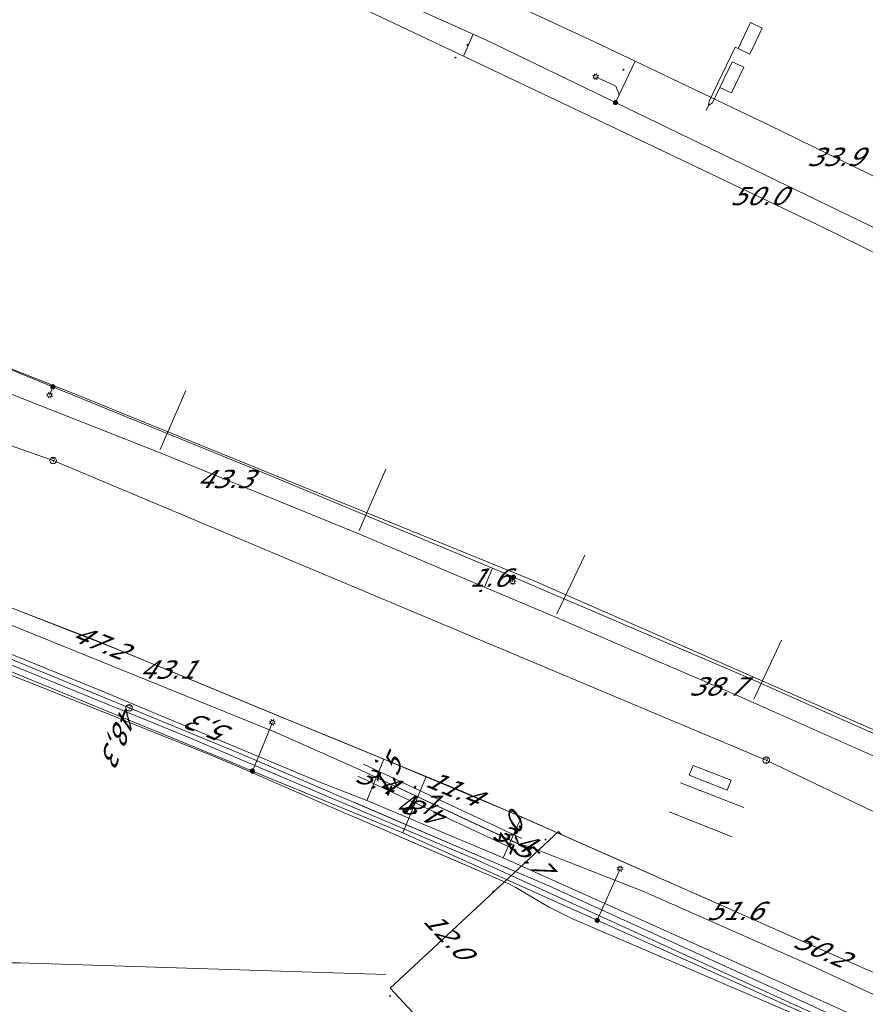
# Model space of a CAD drawing. Header units: metres. Extents: x 124576 to 133557, y 395865 to 402386.
# Tile 282 of 447: x 128474 to 128539, y 401970 to 402046. Entities that reach past the tile are written whole.
import ezdxf
from ezdxf.enums import TextEntityAlignment as Align

# ---------------------------------------------------------------- set-up
doc = ezdxf.new("R2010")
doc.units = ezdxf.units.M
doc.header["$MEASUREMENT"] = 0
for name, color, linetype, lineweight, true_color in [('LG_Datatransport_Blauw_Glas_Zuid', 3, 'Continuous', 13, 0x00ff00), ('LG_Datatransport_KPN_BV', 3, 'Continuous', 13, 0x00ff00), ('LG_Gas_Hoge_Druk_Enexis_Netbeheer_BV', 7, 'Continuous', 13, 0xff9b00), ('LG_Laag_Spanning_Enexis_Netbeheer_BV', 7, 'Continuous', 13, 0x960000), ('LG_Laag_Spanning_Gemeente_Tilburg_Ruimtelijke_Uitvoering', 7, 'Continuous', 13, 0x960000), ('LG_Midden_Spanning_Enexis_Netbeheer_BV', 7, 'Continuous', 13, 0xd20000), ('LG_Riool_Vrij_Verval_Gemeente_Tilburg_Ruimtelijke_Uitvoering', 7, 'Continuous', 13, 0xca00a0), ('LG_unet-4_Brabant_Water', 5, 'Continuous', 13, 0x0000ff)]:
    doc.layers.add(name, color=color, linetype=linetype, lineweight=lineweight, true_color=true_color)
for name, color, linetype, lineweight in [('LG_Datatransport_P_KPN_BV', 7, 'Continuous', 0), ('LG_Laag_Spanning_P_Enexis_Netbeheer_BV', 7, 'Continuous', 0), ('LG_n00003_Spitters_Electrotechniek_BV', 7, 'Continuous', 13), ('LG_Riool_Vrij_Verval_P_Gemeente_Tilburg_Ruimtelijke_Uitvoering', 7, 'Continuous', 0), ('LG_Wees_Gemeente_Tilburg_Ruimtelijke_Uitvoering', 7, 'Continuous', 13), ('MV_Datatransport', 7, 'Continuous', 0), ('MV_Gas_Hoge_Druk', 7, 'Continuous', 0), ('MV_Gas_Hoge_Druk_pijl', 7, 'Continuous', 0), ('MV_Laag_Spanning', 7, 'Continuous', 0), ('MV_Laag_Spanning_lijn', 7, 'Continuous', 0), ('MV_Laag_Spanning_pijl', 7, 'Continuous', 0), ('MV_Midden_Spanning', 7, 'Continuous', 0), ('MV_Midden_Spanning_lijn', 7, 'Continuous', 0), ('MV_Midden_Spanning_pijl', 7, 'Continuous', 0)]:
    doc.layers.add(name, color=color, linetype=linetype, lineweight=lineweight)
doc.styles.add('Klic_Annotatie', font='verdanai.ttf', dxfattribs={"oblique": 20, "height": 1.4})

# ---------------------------------------------------------------- blocks, each defined once
blk = doc.blocks.new('Mof')
at = {"layer": 'LG_Laag_Spanning_P_Enexis_Netbeheer_BV'}
h = blk.add_hatch(color=256, dxfattribs=at)
edge = h.paths.add_edge_path()
edge.add_arc((0, 0), 2, 0, 360)
blk = doc.blocks.new('Streetlight')
at = {"layer": 'LG_Laag_Spanning_P_Enexis_Netbeheer_BV'}
for p, q in [((-1.77, 1.77), (-1.06, 1.06)), ((0, 2.5), (0, 1.5)), ((1.77, 1.77), (1.06, 1.06)), ((-1.06, -1.06), (-1.77, -1.77)), ((0, -1.5), (0, -2.5)), ((1.06, -1.06), (1.77, -1.77))]:
    blk.add_line(p, q, dxfattribs=at)
at = {"layer": 'LG_Laag_Spanning_P_Enexis_Netbeheer_BV', "flags": 128}
for points in [[(-2.5, 0), (-1.5, 0)], [(1.5, 0), (2.5, 0)]]:
    blk.add_lwpolyline(points, dxfattribs=at)
at = {"layer": 'LG_Laag_Spanning_P_Enexis_Netbeheer_BV'}
blk.add_circle((0, 0), 1.5, dxfattribs=at)
blk = doc.blocks.new('m_pijl')
at = {"layer": 'MV_Laag_Spanning_pijl'}
blk.add_hatch(color=7, dxfattribs=at).paths.add_polyline_path([(-1, -0.33), (-1, 0), (-1, 0.33), (0, 0)])
at = {"layer": 'MV_Laag_Spanning_pijl', "flags": 128}
blk.add_lwpolyline([(-1, 0), (-1, 0.33), (0, 0), (-1, -0.33), (-1, 0)], close=True, dxfattribs=at)
blk = doc.blocks.new('m_pijl_1')
at = {"layer": 'MV_Midden_Spanning_pijl'}
blk.add_hatch(color=7, dxfattribs=at).paths.add_polyline_path([(-1, -0.33), (-1, 0), (-1, 0.33), (0, 0)])
at = {"layer": 'MV_Midden_Spanning_pijl', "flags": 128}
blk.add_lwpolyline([(-1, 0), (-1, 0.33), (0, 0), (-1, -0.33), (-1, 0)], close=True, dxfattribs=at)
blk = doc.blocks.new('m_pijl_3')
at = {"layer": 'MV_Gas_Hoge_Druk_pijl'}
blk.add_hatch(color=7, dxfattribs=at).paths.add_polyline_path([(-1, -0.33), (-1, 0), (-1, 0.33), (0, 0)])
at = {"layer": 'MV_Gas_Hoge_Druk_pijl', "flags": 128}
blk.add_lwpolyline([(-1, 0), (-1, 0.33), (0, 0), (-1, -0.33), (-1, 0)], close=True, dxfattribs=at)
blk = doc.blocks.new('Onbekend_2')
at = {"layer": 'LG_Riool_Vrij_Verval_P_Gemeente_Tilburg_Ruimtelijke_Uitvoering'}
blk.add_hatch(color=256, dxfattribs=at).paths.add_polyline_path([(-0.25, -1.07, -0.262633), (0.23, 0.15), (0.59, 0.47, 0.379827), (0.7, 1.26), (0.69, 1.26, 0.228508), (-0.03, 1.53), (-0.03, 1.52, 0.459053), (-0.82, 0.79), (-1.29, 0.85, -0.414214), (-0.08, 2, -0.243799), (1.09, 1.52, -0.379827), (0.9, 0.11), (0.54, -0.2, 0.262633), (0.23, -1.08), (-0.17, -1.07)])
blk.add_circle((0, 0), 2.5, dxfattribs=at)
at = {"layer": 'LG_Riool_Vrij_Verval_P_Gemeente_Tilburg_Ruimtelijke_Uitvoering', "extrusion": (0, 0, -1)}
blk.add_solid([(0.34, -2.06), (-0.21, -2.06), (0.34, -1.51), (-0.21, -1.51)], dxfattribs=at)
blk = doc.blocks.new('Onbekend_3')
at = {"layer": 'LG_Datatransport_P_KPN_BV'}
blk.add_hatch(color=256, dxfattribs=at).paths.add_polyline_path([(-0.25, -1.07, -0.262633), (0.23, 0.15), (0.59, 0.47, 0.379827), (0.7, 1.26), (0.69, 1.26, 0.228508), (-0.03, 1.53), (-0.03, 1.52, 0.459053), (-0.82, 0.79), (-1.29, 0.85, -0.414214), (-0.08, 2, -0.243799), (1.09, 1.52, -0.379827), (0.9, 0.11), (0.54, -0.2, 0.262633), (0.23, -1.08), (-0.17, -1.07)])
blk.add_circle((0, 0), 2.5, dxfattribs=at)
at = {"layer": 'LG_Datatransport_P_KPN_BV', "extrusion": (0, 0, -1)}
blk.add_solid([(0.34, -2.06), (-0.21, -2.06), (0.34, -1.51), (-0.21, -1.51)], dxfattribs=at)

msp = doc.modelspace()

# ---------------------------------------------------------------- linework, layer by layer
at = {"layer": 'LG_Datatransport_Blauw_Glas_Zuid', "flags": 128}
msp.add_lwpolyline([(128257.8, 401966.6), (128257.9, 401971.1), (128257.8, 401975.3), (128257.8, 401976.1), (128258.2, 401976.7), (128258.6, 401977.1), (128259.2, 401977.5), (128259.7, 401977.7), (128260.3, 401977.7), (128300.6, 401977.1), (128336.7, 401976.3), (128345.9, 401976.1), (128363.2, 401975.9), (128390.2, 401975.3), (128403.8, 401975), (128443.7, 401974.1), (128463.4, 401973.5), (128473.6, 401973.5), (128501.7, 401972.6)], dxfattribs=at)
at = {"layer": 'LG_Datatransport_KPN_BV'}
msp.add_line((128465.151, 401999.997), (128482.001, 401993.066), dxfattribs=at)
at = {"layer": 'LG_Datatransport_KPN_BV', "flags": 128}
for points in [[(128482.002, 401993.07), (128490.572, 401989.543), (128499.997, 401985.497), (128514.217, 401979.405), (128534.133, 401970.324), (128548.53, 401963.606), (128559.365, 401958.359)], [(128511.64, 401980.512), (128505.392, 401983.188), (128499.259, 401985.818)]]:
    msp.add_lwpolyline(points, dxfattribs=at)
at = {"layer": 'LG_Gas_Hoge_Druk_Enexis_Netbeheer_BV'}
msp.add_line((128500.251, 401985.957), (128510.721, 401981.543), dxfattribs=at)
at = {"layer": 'LG_Gas_Hoge_Druk_Enexis_Netbeheer_BV', "flags": 128}
msp.add_lwpolyline([(128456.507, 402003.579), (128463.034, 402001.202), (128479.947, 401994.357), (128496.634, 401987.357), (128500.251, 401985.957), (128510.721, 401981.543), (128550.41, 401963.735), (128550.474, 401963.706), (128557.188, 401960.165), (128586.157, 401945.622), (128607.918, 401933.856), (128613.854, 401930.063), (128628.827, 401921.14), (128628.841, 401921.132)], dxfattribs=at)
at = {"layer": 'LG_Laag_Spanning_Enexis_Netbeheer_BV'}
for p, q in [((128476.151, 402017.709), (128475.901, 402017.073)), ((128511.505, 402003.096), (128511.438, 402002.751)), ((128491.466, 401988.215), (128493.002, 401991.944)), ((128517.933, 401976.758), (128519.685, 401980.719))]:
    msp.add_line(p, q, dxfattribs=at)
at = {"layer": 'LG_Laag_Spanning_Enexis_Netbeheer_BV', "flags": 128}
for points in [[(128642.666, 401977.474), (128637.149, 401980.324), (128618.193, 401990.115), (128609.991, 401994.438), (128594.745, 402002.472), (128579.899, 402009.874), (128570.074, 402014.772), (128549.782, 402024.72), (128539.712, 402029.657), (128519.326, 402039.518), (128509.477, 402044.283), (128485.805, 402054.922), (128474.356, 402060.068), (128474.097, 402060.184), (128469.846, 402062.045), (128467.767, 402062.848), (128465.43, 402063.75)], [(128642.666, 401977.474), (128637.149, 401980.324), (128618.193, 401990.115), (128609.991, 401994.438), (128594.745, 402002.472), (128579.899, 402009.874), (128570.074, 402014.772), (128549.782, 402024.72), (128539.712, 402029.657), (128519.326, 402039.518), (128509.477, 402044.283), (128485.805, 402054.922), (128474.356, 402060.068)], [(128404.692, 402041.507), (128419.479, 402037.551), (128421.617, 402036.979), (128441.138, 402030.66), (128443.135, 402030.014), (128444.488, 402029.576), (128456.021, 402025.296), (128469.822, 402020.287), (128476.151, 402017.709), (128477.021, 402017.355), (128491.966, 402011.268), (128509.892, 402003.786), (128511.505, 402003.096), (128512.16, 402002.816), (128512.461, 402002.687), (128529.548, 401995.378), (128545.408, 401988.318), (128546.443, 401987.83), (128546.985, 401987.575), (128562.625, 401980.206), (128579.685, 401971.989), (128580.494, 401971.597), (128581.515, 401971.102), (128595.411, 401964.367)], [(128519.326, 402039.518), (128519.604, 402040.102), (128519.368, 402040.768), (128517.819, 402041.507)], [(128441.138, 402030.66), (128443.135, 402030.014), (128444.488, 402029.576), (128456.021, 402025.296), (128469.822, 402020.287), (128476.151, 402017.709), (128477.021, 402017.355), (128491.966, 402011.268), (128509.892, 402003.786), (128511.505, 402003.096), (128512.16, 402002.816), (128512.461, 402002.687), (128529.548, 401995.378), (128545.408, 401988.318), (128546.443, 401987.83), (128546.985, 401987.575), (128562.625, 401980.206), (128579.685, 401971.989), (128580.494, 401971.597), (128581.515, 401971.102), (128595.411, 401964.367)], [(128408.34, 402018.243), (128410.236, 402017.724), (128423.096, 402014.201), (128427.837, 402012.503), (128432.151, 402010.958), (128435.785, 402009.657), (128437.489, 402009.047), (128462.587, 402000.06), (128462.694, 402000.022), (128463.265, 401999.817), (128465.115, 401999.056), (128489.777, 401988.91), (128491.466, 401988.215), (128503.01, 401983.466), (128516.358, 401977.466), (128517.933, 401976.758), (128537.028, 401968.174)], [(128408.34, 402018.243), (128410.236, 402017.724), (128423.096, 402014.201), (128427.837, 402012.503), (128432.151, 402010.958), (128435.785, 402009.657), (128437.489, 402009.047), (128462.587, 402000.06), (128462.694, 402000.022), (128463.265, 401999.817), (128465.115, 401999.056), (128489.777, 401988.91), (128491.466, 401988.215), (128503.01, 401983.466), (128516.358, 401977.466), (128517.933, 401976.758), (128537.028, 401968.174)]]:
    msp.add_lwpolyline(points, dxfattribs=at)
at = {"layer": 'LG_Laag_Spanning_Gemeente_Tilburg_Ruimtelijke_Uitvoering'}
for p, q in [((128526.277, 402038.913), (128526.477, 402039.286)), ((128524.314, 401987.315), (128529.172, 401985.408)), ((128523.437, 401985.081), (128528.295, 401983.174))]:
    msp.add_line(p, q, dxfattribs=at)
at = {"layer": 'LG_Laag_Spanning_Gemeente_Tilburg_Ruimtelijke_Uitvoering', "flags": 128}
for points in [[(128448.451, 402058.475), (128446.655, 402053.062), (128451.363, 402045.016), (128449.77, 402037.95), (128449.436, 402036.085), (128449.192, 402034.206), (128449.037, 402032.317), (128449.25, 402031.384), (128449.544, 402030.472), (128449.918, 402029.591), (128450.367, 402028.745), (128450.889, 402027.942), (128465.35, 402022.085), (128478.069, 402017.051), (128513.148, 402002.797), (128544.387, 401989.084), (128570.661, 401976.958), (128588.628, 401968.277), (128601.89, 401961.391), (128601.9, 401961.247), (128601.222, 401959.956)], [(128526.508, 402039.633), (128528.507, 402043.783), (128528.753, 402043.667), (128529.695, 402045.654), (128530.594, 402045.227), (128529.651, 402043.24), (128528.753, 402043.667)], [(128526.779, 402039.504), (128527.339, 402040.685), (128528.234, 402040.261), (128529.167, 402042.226), (128528.273, 402042.65), (128527.339, 402040.685)], [(128526.508, 402039.633), (128526.477, 402039.286), (128526.779, 402039.504)]]:
    msp.add_lwpolyline(points, dxfattribs=at)
at = {"layer": 'LG_Midden_Spanning_Enexis_Netbeheer_BV'}
msp.add_line((128499.784, 401984.468), (128510.809, 401979.71), dxfattribs=at)
at = {"layer": 'LG_Midden_Spanning_Enexis_Netbeheer_BV', "flags": 128}
for points in [[(128416.92, 402014.807), (128418.074, 402015.517), (128419.262, 402015.183), (128421.37, 402014.538), (128425.853, 402013.165), (128427.747, 402012.527), (128457.196, 402001.681), (128459.066, 402000.971), (128474.759, 401994.848), (128476.618, 401994.112), (128488.219, 401989.455), (128490.064, 401988.685), (128498.864, 401984.865), (128499.784, 401984.468)], [(128459.066, 402000.971), (128474.759, 401994.848), (128476.618, 401994.112), (128488.219, 401989.455), (128490.064, 401988.685), (128498.864, 401984.865), (128499.784, 401984.468), (128510.809, 401979.71), (128511.258, 401979.516), (128511.683, 401979.267), (128514.186, 401977.805), (128515.968, 401976.905), (128537.9, 401967.474)], [(128510.809, 401979.71), (128505.476, 401982.012), (128499.784, 401984.468)], [(128510.809, 401979.71), (128505.476, 401982.012), (128499.784, 401984.468)], [(128510.809, 401979.71), (128511.258, 401979.516), (128511.683, 401979.267), (128514.186, 401977.805), (128515.968, 401976.905), (128537.9, 401967.474), (128539.745, 401966.702), (128547.575, 401963.515), (128548.49, 401963.132)]]:
    msp.add_lwpolyline(points, dxfattribs=at)
at = {"layer": 'LG_n00003_Spitters_Electrotechniek_BV'}
for p, q in [((128493.16, 401991.231), (128466.337, 402002.082)), ((128466.337, 402002.082), (128493.16, 401991.231)), ((128493.16, 401991.231), (128466.337, 402002.082)), ((128499.775, 401988.287), (128493.16, 401991.231)), ((128493.16, 401991.231), (128499.775, 401988.287)), ((128499.775, 401988.287), (128493.16, 401991.231)), ((128499.987, 401988.739), (128512.14, 401983.048)), ((128511.928, 401982.595), (128499.775, 401988.287)), ((128499.775, 401988.287), (128501.136, 401987.649)), ((128511.928, 401982.595), (128499.775, 401988.287)), ((128499.563, 401987.834), (128511.716, 401982.142)), ((128501.136, 401987.649), (128511.796, 401982.657)), ((128511.796, 401982.657), (128511.928, 401982.595)), ((128512.685, 401982.423), (128511.928, 401982.595)), ((128511.928, 401982.595), (128512.685, 401982.423)), ((128512.685, 401982.423), (128511.928, 401982.595)), ((128521.431, 401978.996), (128512.685, 401982.423)), ((128512.685, 401982.423), (128521.431, 401978.996)), ((128521.431, 401978.996), (128512.685, 401982.423)), ((128534.171, 401973.38), (128521.431, 401978.996)), ((128521.431, 401978.996), (128534.171, 401973.38)), ((128534.171, 401973.38), (128521.431, 401978.996)), ((128550.226, 401965.854), (128534.171, 401973.38)), ((128534.171, 401973.38), (128550.226, 401965.854)), ((128550.226, 401965.854), (128534.171, 401973.38))]:
    msp.add_line(p, q, dxfattribs=at)
at = {"layer": 'LG_Riool_Vrij_Verval_Gemeente_Tilburg_Ruimtelijke_Uitvoering'}
for p, q in [((128419.13, 402032.12), (128476.18, 402012.04)), ((128484.398, 402012.901), (128486.365, 402017.414)), ((128476.18, 402012.04), (128530.9, 401989.05)), ((128499.648, 402006.687), (128501.705, 402011.386)), ((128514.82, 402000.278), (128516.966, 402004.784)), ((128529.938, 401993.728), (128532.076, 401998.272)), ((128530.9, 401989.05), (128582.64, 401964.17))]:
    msp.add_line(p, q, dxfattribs=at)
at = {"layer": 'LG_unet-4_Brabant_Water', "flags": 128}
msp.add_lwpolyline([(128462.36, 402000.59), (128473.99, 401995.93), (128486.53, 401990.81), (128508.73, 401981.38), (128536.15, 401968.87)], dxfattribs=at)
at = {"layer": 'LG_Wees_Gemeente_Tilburg_Ruimtelijke_Uitvoering', "flags": 128}
msp.add_lwpolyline([(128524.994, 401987.89), (128525.292, 401988.65), (128528.203, 401987.507), (128527.904, 401986.747), (128524.994, 401987.89)], dxfattribs=at)
at = {"layer": 'MV_Gas_Hoge_Druk_pijl'}
for p, q in [((128500.251, 401985.957), (128501.557, 401989.125)), ((128512.115, 401984.696), (128501.557, 401989.125)), ((128510.721, 401981.543), (128512.115, 401984.696))]:
    msp.add_line(p, q, dxfattribs=at)
at = {"layer": 'MV_Gas_Hoge_Druk_pijl', "flags": 128}
for points in [[(128457.683, 402006.63), (128471.684, 402001.231), (128479.485, 401998.222), (128492.711, 401992.771), (128501.557, 401989.125)], [(128557.814, 401963.909), (128551.297, 401967.016), (128542.554, 401971.138), (128539.368, 401972.64), (128532.053, 401975.876), (128518.771, 401981.751), (128515.11, 401983.371), (128513.037, 401984.288), (128512.115, 401984.696)]]:
    msp.add_lwpolyline(points, dxfattribs=at)
at = {"layer": 'MV_Laag_Spanning_lijn'}
msp.add_line((128519.326, 402039.518), (128520.845, 402042.704), dxfattribs=at)
at = {"layer": 'MV_Laag_Spanning_pijl'}
for p, q in [((128507.656, 402043.083), (128508.411, 402044.762)), ((128509.892, 402003.786), (128509.279, 402002.338)), ((128503.01, 401983.466), (128504.793, 401987.792))]:
    msp.add_line(p, q, dxfattribs=at)
at = {"layer": 'MV_Laag_Spanning_pijl', "flags": 128}
for points in [[(128507.656, 402043.083), (128499.027, 402047.168), (128483.976, 402053.968), (128473.774, 402058.234), (128473.617, 402058.3)], [(128487.127, 402058.072), (128501.646, 402051.656), (128517.732, 402044.191), (128520.845, 402042.704)], [(128552.689, 402021.36), (128551.795, 402021.795), (128534.912, 402030.119), (128517.309, 402038.512), (128507.656, 402043.083)], [(128520.845, 402042.704), (128531.134, 402037.787), (128548.622, 402029.246), (128551.347, 402027.911)], [(128469.165, 402018.619), (128484.384, 402012.627), (128499.626, 402006.427), (128509.279, 402002.338)], [(128464.83, 402003.874), (128467.88, 402002.697), (128470.923, 402001.524), (128473.48, 402000.538), (128480.668, 401997.734), (128485.756, 401995.638), (128489.95, 401993.909), (128494.513, 401992.029), (128497.832, 401990.661), (128502.063, 401988.917), (128504.793, 401987.792)], [(128509.279, 402002.338), (128514.798, 402000), (128518.926, 401998.22), (128523.806, 401996.116), (128528.325, 401994.168), (128531.519, 401992.767), (128535.186, 401991.135), (128538.188, 401989.798), (128541.409, 401988.364), (128544.764, 401986.87)], [(128504.793, 401987.792), (128507.528, 401986.664), (128511.906, 401984.789), (128515.497, 401983.2), (128517.583, 401982.277), (128520.066, 401981.179), (128523.384, 401979.711), (128526.11, 401978.505), (128528.593, 401977.406), (128531.861, 401975.961), (128534.713, 401974.699), (128536.972, 401973.7), (128539.368, 401972.64), (128542.897, 401970.976), (128545.709, 401969.651), (128546.77, 401969.15), (128548.668, 401968.256), (128549.539, 401967.845), (128550.401, 401967.439), (128551.855, 401966.754)]]:
    msp.add_lwpolyline(points, dxfattribs=at)
at = {"layer": 'MV_Midden_Spanning_lijn'}
for p, q in [((128514.952, 401983.58), (128515.172, 401983.343)), ((128502.041, 401971.547), (128510.809, 401979.71))]:
    msp.add_line(p, q, dxfattribs=at)
at = {"layer": 'MV_Midden_Spanning_pijl'}
for p, q in [((128510.809, 401979.71), (128514.952, 401983.58)), ((128502.041, 401971.547), (128510.811, 401979.707)), ((128532.322, 401939.024), (128502.041, 401971.547))]:
    msp.add_line(p, q, dxfattribs=at)

# ---------------------------------------------------------------- block references
at = {"layer": 'LG_Datatransport_P_KPN_BV', "xscale": 0.1, "yscale": 0.1, "zscale": 0.1}
for p in [(128482.001, 401993.066), (128482.001, 401993.066), (128482.002, 401993.07)]:
    msp.add_blockref('Onbekend_3', p, dxfattribs=at)
at = {"layer": 'LG_Laag_Spanning_P_Enexis_Netbeheer_BV', "xscale": 0.1, "yscale": 0.1, "zscale": 0.1}
for p, rotation in [((128517.819, 402041.507), 205), ((128475.901, 402017.073), 111), ((128511.438, 402002.751), 101), ((128493.002, 401991.944), 292), ((128519.685, 401980.719), 294)]:
    msp.add_blockref('Streetlight', p, dxfattribs=dict(at, rotation=rotation))
for p in [(128519.326, 402039.518), (128476.151, 402017.709), (128511.505, 402003.096), (128491.466, 401988.215), (128517.933, 401976.758)]:
    msp.add_blockref('Mof', p, dxfattribs=at)
at = {"layer": 'LG_Riool_Vrij_Verval_P_Gemeente_Tilburg_Ruimtelijke_Uitvoering', "xscale": 0.1, "yscale": 0.1, "zscale": 0.1}
for p in [(128476.18, 402012.04), (128530.9, 401989.05)]:
    msp.add_blockref('Onbekend_2', p, dxfattribs=at)
at = {"layer": 'MV_Gas_Hoge_Druk_pijl', "xscale": 0.1, "yscale": 0.1, "zscale": 0.1}
for p, rotation in [((128501, 401989), 338), ((128501, 401989), 66.99999999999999), ((128501, 401989), 157), ((128512, 401984), 66), ((128512, 401984), 156)]:
    msp.add_blockref('m_pijl_3', p, dxfattribs=dict(at, rotation=rotation))
at = {"layer": 'MV_Laag_Spanning_pijl', "xscale": 0.1, "yscale": 0.1, "zscale": 0.1}
for p, rotation in [((128508, 402044), 65), ((128507, 402043), 154), ((128520, 402042), 335), ((128509, 402002), 338), ((128509, 402002), 248), ((128504, 401987), 338), ((128504, 401987), 66.99999999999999)]:
    msp.add_blockref('m_pijl', p, dxfattribs=dict(at, rotation=rotation))
at = {"layer": 'MV_Midden_Spanning_pijl', "xscale": 0.1, "yscale": 0.1, "zscale": 0.1}
for p, rotation in [((128514, 401983), 43), ((128510, 401979), 42), ((128502, 401971), 132)]:
    msp.add_blockref('m_pijl_1', p, dxfattribs=dict(at, rotation=rotation))

# ---------------------------------------------------------------- texts
at = {"layer": 'MV_Datatransport', "style": 'Klic_Annotatie', "oblique": 20}
for s, rotation, p in [('48,3', 247.8, (128481.347, 401991.184)), ('5,3', 157.6, (128488.437, 401991.385)), ('1,5', 65.6, (128501.773, 401987.725)), ('4,8', 156.1, (128505.135, 401984.862)), ('1,0', 67.6, (128511.13, 401983.206))]:
    msp.add_text(s, height=1.4, rotation=rotation, dxfattribs=at).set_placement(p, align=Align.MIDDLE_CENTER)
at = {"layer": 'MV_Gas_Hoge_Druk', "style": 'Klic_Annotatie', "oblique": 20}
for s, rotation, p in [('47.2', 338, (128479.719, 401998.126)), ('3.4', 338, (128500.904, 401987.541)), ('11.4', 337, (128506.836, 401986.911)), ('3.4', 336, (128511.418, 401983.12)), ('50.2', 336, (128535.073, 401974.54))]:
    msp.add_text(s, height=1.4, rotation=rotation, dxfattribs=at).set_placement(p, align=Align.MIDDLE_CENTER)
at = {"layer": 'MV_Laag_Spanning', "style": 'Klic_Annotatie', "oblique": 20}
for s, p in [('33.9', (128536.118, 402035.353)), ('50.0', (128530.234, 402032.349)), ('43.3', (128489.285, 402010.633)), ('1.6', (128509.586, 402003.062)), ('43.1', (128484.878, 401996)), ('38.7', (128527.068, 401994.71)), ('4.7', (128503.902, 401985.629)), ('51.6', (128528.418, 401977.483))]:
    msp.add_text(s, height=1.4, dxfattribs=at).set_placement(p, align=Align.MIDDLE_CENTER)
at = {"layer": 'MV_Midden_Spanning', "style": 'Klic_Annotatie', "oblique": 20}
for s, p in [('5.7', (128512.881, 401981.645)), ('12.0', (128506.426, 401975.627))]:
    msp.add_text(s, height=1.4, rotation=313, dxfattribs=at).set_placement(p, align=Align.MIDDLE_CENTER)

doc.saveas('drawing.dxf')
